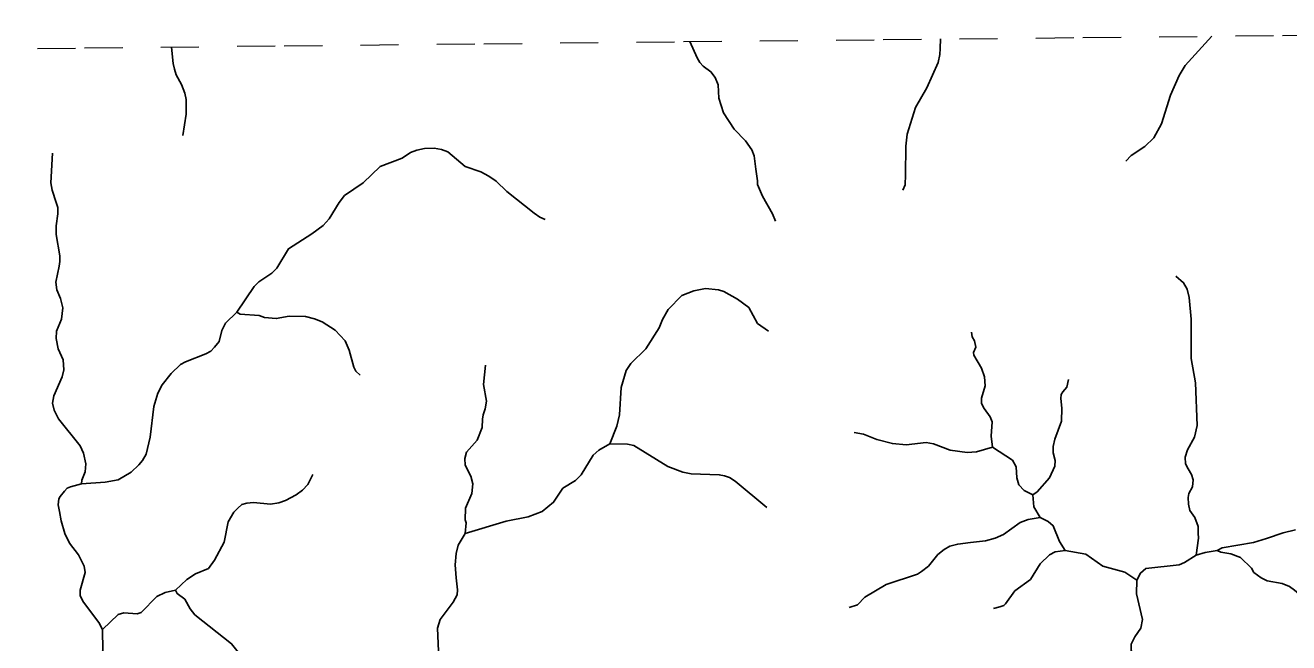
# Model space of a CAD drawing. Extents: x 320.3 to 346.3, y 7455.4 to 7483.3.
# Drawn here: x 340.058 to 343.374, y 7481.721 to 7483.342 of the extents above; entities that cross this region are included whole.
import ezdxf

# ---------------------------------------------------------------- set-up
doc = ezdxf.new("R2010")
doc.units = 0
doc.header["$LTSCALE"] = 0.032
doc.linetypes.add('SHORT_DASHED', pattern=[2.7, 1.5, -1.2])
doc.layers.add('53', color=7, linetype='SHORT_DASHED', lineweight=13)
doc.layers.add('7', color=7, linetype='Continuous', lineweight=25)

msp = doc.modelspace()

# ---------------------------------------------------------------- linework, layer by layer
at = {"layer": '53'}
msp.add_lwpolyline([(339.6895, 7483.2771), (340.2135, 7483.2826), (340.7375, 7483.2881), (341.2614, 7483.2936), (341.7854, 7483.2991), (342.3094, 7483.3045), (342.8334, 7483.3099), (343.3574, 7483.3153), (343.8813, 7483.3207), (344.4053, 7483.3261), (344.9293, 7483.3314), (345.4532, 7483.3368), (345.9772, 7483.3421)], dxfattribs=at)
at = {"layer": '7'}
for points in [[(343.172, 7483.3134), (343.1021, 7483.2367), (343.0857, 7483.2105), (343.0634, 7483.1582), (343.0392, 7483.0837), (343.0198, 7483.0464), (342.9957, 7483.0239), (342.9596, 7483.0005), (342.9459, 7482.9852)], [(340.4412, 7483.285), (340.4461, 7483.2416), (340.4492, 7483.2266), (340.454, 7483.2122), (340.4673, 7483.1862), (340.4762, 7483.1637), (340.4797, 7483.1471), (340.4803, 7483.1091), (340.4712, 7483.0529)], [(341.8019, 7483.2993), (341.8213, 7483.257), (341.8282, 7483.2442), (341.837, 7483.2347), (341.857, 7483.2201), (341.8683, 7483.2047), (341.8764, 7483.186), (341.8779, 7483.1508), (341.8898, 7483.1125), (341.9184, 7483.0695), (341.9476, 7483.0384), (341.9647, 7483.0154), (341.9702, 7482.9993), (341.9751, 7482.9644), (341.979, 7482.9334), (341.9797, 7482.9239), (341.9847, 7482.9122), (341.9928, 7482.8938), (342.0183, 7482.8466), (342.0263, 7482.8275)], [(342.4592, 7483.3061), (342.4586, 7483.281), (342.4582, 7483.2656), (342.4538, 7483.2443), (342.4238, 7483.1782), (342.3944, 7483.1262), (342.3719, 7483.0559), (342.3682, 7483.0248), (342.3678, 7482.9498), (342.3671, 7482.9229), (342.3609, 7482.9091)], [(341.4221, 7482.8323), (341.4084, 7482.8385), (341.3929, 7482.8485), (341.3218, 7482.906), (341.2933, 7482.9329), (341.2742, 7482.9455), (341.2535, 7482.9571), (341.2118, 7482.9712), (341.1668, 7483.0102), (341.1499, 7483.0162), (341.1304, 7483.0195), (341.1054, 7483.0188), (341.0854, 7483.0145), (341.0683, 7483.0079), (341.0468, 7482.9929), (340.9894, 7482.9711), (340.9446, 7482.9288), (340.8956, 7482.8948), (340.8812, 7482.877), (340.8549, 7482.8335), (340.8391, 7482.8162), (340.81, 7482.7941), (340.7481, 7482.7554), (340.7175, 7482.704), (340.705, 7482.6909), (340.6708, 7482.6687), (340.6582, 7482.656), (340.6126, 7482.5892)], [(340.1293, 7483.0061), (340.1245, 7482.9286), (340.1279, 7482.9092), (340.1391, 7482.8767), (340.1433, 7482.8634), (340.143, 7482.8466), (340.1391, 7482.8152), (340.1389, 7482.7932), (340.1484, 7482.737), (340.1483, 7482.7223), (340.1463, 7482.7099), (340.1375, 7482.668), (340.1404, 7482.6475), (340.1504, 7482.6249), (340.1566, 7482.6005), (340.1524, 7482.5709), (340.1392, 7482.5392), (340.1389, 7482.5199), (340.1444, 7482.4924), (340.1573, 7482.4634), (340.159, 7482.4377), (340.1549, 7482.4188), (340.1323, 7482.3692), (340.1292, 7482.3497), (340.1331, 7482.3314), (340.1448, 7482.3087), (340.2016, 7482.238), (340.2105, 7482.2185), (340.2167, 7482.1909), (340.2149, 7482.1696), (340.2062, 7482.1481), (340.2055, 7482.1381)], [(343.0769, 7482.683), (343.0977, 7482.6662), (343.1066, 7482.6496), (343.1122, 7482.6272), (343.1171, 7482.5701), (343.1174, 7482.4676), (343.1284, 7482.4037), (343.1332, 7482.2917), (343.1262, 7482.2603), (343.1079, 7482.2276), (343.1017, 7482.2078), (343.1028, 7482.191), (343.1094, 7482.1777), (343.1184, 7482.163), (343.1225, 7482.1487), (343.1207, 7482.1303), (343.1109, 7482.1129), (343.1093, 7482.1026), (343.1101, 7482.0847), (343.1143, 7482.0678), (343.1272, 7482.05), (343.1356, 7482.0262), (343.1357, 7482.0084), (343.1364, 7481.9952), (343.1306, 7481.9511)], [(342.0078, 7482.5387), (341.979, 7482.5592), (341.9568, 7482.6007), (341.927, 7482.6233), (341.8911, 7482.6428), (341.8766, 7482.6473), (341.8427, 7482.6509), (341.8123, 7482.6451), (341.781, 7482.633), (341.7445, 7482.5959), (341.73, 7482.5698), (341.7216, 7482.5474), (341.6861, 7482.4922), (341.6468, 7482.4538), (341.6348, 7482.4356), (341.6215, 7482.391), (341.6175, 7482.3191), (341.61, 7482.2892), (341.5915, 7482.2434)], [(340.6126, 7482.5892), (340.5831, 7482.5603), (340.5736, 7482.541), (340.5669, 7482.5119), (340.5547, 7482.4967), (340.5444, 7482.4862), (340.5312, 7482.4791), (340.4779, 7482.4587), (340.4652, 7482.4511), (340.4406, 7482.428), (340.417, 7482.3981), (340.4052, 7482.376), (340.3952, 7482.3413), (340.3856, 7482.2605), (340.3746, 7482.2158), (340.3652, 7482.1994), (340.3553, 7482.188), (340.3358, 7482.1691), (340.3012, 7482.1489), (340.2669, 7482.1428), (340.2055, 7482.1381)], [(340.6126, 7482.5892), (340.6213, 7482.584), (340.6714, 7482.5798), (340.6854, 7482.5753), (340.7165, 7482.5721), (340.7503, 7482.5784), (340.7929, 7482.5775), (340.817, 7482.5718), (340.8372, 7482.5631), (340.8708, 7482.5415), (340.8969, 7482.5139), (340.9073, 7482.4891), (340.9198, 7482.4449), (340.9253, 7482.4338), (340.9362, 7482.4231)], [(342.5412, 7482.5362), (342.5425, 7482.5242), (342.5484, 7482.5139), (342.5523, 7482.4972), (342.5462, 7482.4833), (342.547, 7482.4757), (342.567, 7482.4415), (342.5747, 7482.4192), (342.5765, 7482.3952), (342.5671, 7482.3632), (342.5669, 7482.3488), (342.5745, 7482.3357), (342.5899, 7482.3139), (342.5952, 7482.3012), (342.5927, 7482.2634), (342.5964, 7482.2343)], [(341.2652, 7482.4494), (341.2604, 7482.3992), (341.2683, 7482.3554), (341.2646, 7482.3348), (341.259, 7482.3197), (341.2576, 7482.3078), (341.2569, 7482.2857), (341.2435, 7482.2527), (341.2159, 7482.2209), (341.2112, 7482.2048), (341.2119, 7482.1873), (341.227, 7482.1582), (341.2321, 7482.1386), (341.2292, 7482.1126), (341.2128, 7482.0745), (341.2121, 7482.0433), (341.2148, 7482.0355), (341.2122, 7482.0079)], [(342.7021, 7482.1091), (342.7132, 7482.1173), (342.7457, 7482.1541), (342.7594, 7482.1846), (342.7604, 7482.1997), (342.7553, 7482.2192), (342.7553, 7482.2365), (342.7594, 7482.2553), (342.7774, 7482.3029), (342.7782, 7482.3369), (342.7756, 7482.3625), (342.7761, 7482.373), (342.7808, 7482.3798), (342.7912, 7482.3919), (342.7954, 7482.4124)], [(342.2331, 7482.2732), (342.2575, 7482.2682), (342.2926, 7482.2542), (342.3333, 7482.244), (342.3698, 7482.241), (342.4218, 7482.2467), (342.4414, 7482.243), (342.4853, 7482.227), (342.5295, 7482.2202), (342.5538, 7482.2219), (342.5964, 7482.2343)], [(341.5915, 7482.2434), (341.5632, 7482.227), (341.5484, 7482.2133), (341.5167, 7482.1618), (341.502, 7482.1471), (341.4687, 7482.1264), (341.444, 7482.0899), (341.414, 7482.0656), (341.3779, 7482.0517), (341.3199, 7482.0401), (341.2122, 7482.0079)], [(341.5915, 7482.2434), (341.6385, 7482.2423), (341.6546, 7482.2392), (341.7437, 7482.1838), (341.7833, 7482.1692), (341.805, 7482.1647), (341.8789, 7482.1621), (341.8927, 7482.1596), (341.9056, 7482.1545), (341.921, 7482.1454), (342.0038, 7482.0761)], [(342.5964, 7482.2343), (342.6486, 7482.2002), (342.6578, 7482.1832), (342.6599, 7482.1543), (342.6653, 7482.1355), (342.6795, 7482.1204), (342.7021, 7482.1091)], [(340.8123, 7482.1629), (340.7988, 7482.1365), (340.7855, 7482.1214), (340.7684, 7482.1091), (340.7405, 7482.0946), (340.7229, 7482.0881), (340.7015, 7482.0849), (340.6564, 7482.0893), (340.6394, 7482.0878), (340.6264, 7482.0842), (340.6154, 7482.0747), (340.6047, 7482.0635), (340.5898, 7482.0382), (340.5796, 7481.9849), (340.5546, 7481.9374), (340.5381, 7481.9162), (340.5048, 7481.9018), (340.4819, 7481.8872), (340.4516, 7481.8588)], [(340.2055, 7482.1381), (340.1762, 7482.1301), (340.1673, 7482.1264), (340.1604, 7482.1192), (340.149, 7482.1047), (340.1455, 7482.0984), (340.1443, 7482.0833), (340.1476, 7482.0656), (340.1516, 7482.0411), (340.1618, 7482.0074), (340.1738, 7481.9826), (340.1974, 7481.9518), (340.2126, 7481.9224), (340.2145, 7481.9053), (340.2021, 7481.8586), (340.202, 7481.8445), (340.2102, 7481.8272), (340.2505, 7481.7739), (340.2603, 7481.7561)], [(342.7216, 7482.0502), (342.7046, 7482.0775), (342.7021, 7482.1091)], [(342.7216, 7482.0502), (342.6894, 7482.0444), (342.6689, 7482.0365), (342.6247, 7482.0052), (342.6029, 7481.9958), (342.5775, 7481.9883), (342.538, 7481.9838), (342.5049, 7481.98), (342.4841, 7481.9742), (342.4693, 7481.9657), (342.4528, 7481.953), (342.4277, 7481.9217), (342.4101, 7481.9078), (342.3988, 7481.9012), (342.3172, 7481.8739), (342.2612, 7481.841), (342.2421, 7481.8205), (342.2202, 7481.8138)], [(342.7866, 7481.963), (342.7722, 7481.9866), (342.7557, 7482.028), (342.7423, 7482.0395), (342.7216, 7482.0502)], [(343.3914, 7482.0177), (343.3589, 7482.0098), (343.3151, 7481.9948), (343.2813, 7481.9844), (343.1984, 7481.9699), (343.1858, 7481.9629)], [(341.2122, 7482.0079), (341.1934, 7481.9776), (341.1883, 7481.9549), (341.1856, 7481.9259), (341.1886, 7481.8917), (341.1918, 7481.8596), (341.1912, 7481.8464), (341.1809, 7481.8277), (341.1463, 7481.7824), (341.1395, 7481.7596), (341.142, 7481.699), (341.157, 7481.6464), (341.154, 7481.606), (341.1427, 7481.5794), (341.1288, 7481.5586), (341.0786, 7481.5045), (341.0483, 7481.4596), (341.039, 7481.4271), (341.0383, 7481.4085), (341.0396, 7481.3938), (341.0491, 7481.3661), (341.0505, 7481.332)], [(342.7866, 7481.963), (342.7606, 7481.9599), (342.7459, 7481.9518), (342.7216, 7481.9284), (342.6958, 7481.8872), (342.6551, 7481.8577), (342.6301, 7481.8229), (342.6256, 7481.8192), (342.6208, 7481.8167), (342.6154, 7481.8149), (342.5983, 7481.8106)], [(342.9746, 7481.8852), (342.943, 7481.9065), (342.8856, 7481.9221), (342.841, 7481.9536), (342.7866, 7481.963)], [(343.1306, 7481.9511), (343.1001, 7481.9316), (343.0856, 7481.9258), (342.9981, 7481.9162), (342.9845, 7481.904), (342.9746, 7481.8852)], [(343.1858, 7481.9629), (343.1541, 7481.9582), (343.1306, 7481.9511)], [(343.1858, 7481.9629), (343.1954, 7481.9585), (343.2218, 7481.9547), (343.2467, 7481.945), (343.2757, 7481.9164), (343.2817, 7481.9058), (343.3011, 7481.8911), (343.3167, 7481.8835), (343.3559, 7481.8765), (343.3754, 7481.8688), (343.3887, 7481.8594), (343.4665, 7481.793), (343.4781, 7481.7875), (343.4978, 7481.78)], [(342.9746, 7481.8852), (342.9742, 7481.8496), (342.9897, 7481.7817), (342.9852, 7481.7591), (342.9692, 7481.7363), (342.9603, 7481.7172), (342.9598, 7481.7018), (342.9657, 7481.6787), (342.9656, 7481.651), (342.9573, 7481.6303), (342.946, 7481.6127), (342.9388, 7481.5874), (342.9261, 7481.5602), (342.9235, 7481.5408), (342.9244, 7481.5027), (342.9337, 7481.4508), (342.9292, 7481.4222), (342.9143, 7481.3821), (342.8616, 7481.3039), (342.8569, 7481.2898), (342.8542, 7481.2634)], [(340.4516, 7481.8588), (340.4251, 7481.8528), (340.4027, 7481.8423), (340.3621, 7481.8006), (340.3514, 7481.797), (340.3164, 7481.7999), (340.3012, 7481.795), (340.2603, 7481.7561)], [(340.4516, 7481.8588), (340.4562, 7481.8501), (340.4762, 7481.8351), (340.4902, 7481.8104), (340.5028, 7481.794), (340.599, 7481.7184), (340.6237, 7481.6872), (340.6358, 7481.6603), (340.6421, 7481.6303), (340.6424, 7481.6059), (340.637, 7481.5701), (340.6414, 7481.5284), (340.6521, 7481.5011), (340.6683, 7481.4775)], [(340.2603, 7481.7561), (340.2608, 7481.7003), (340.2528, 7481.6721), (340.2431, 7481.6527), (340.1924, 7481.5821)]]:
    msp.add_lwpolyline(points, dxfattribs=at)

doc.saveas('drawing.dxf')
